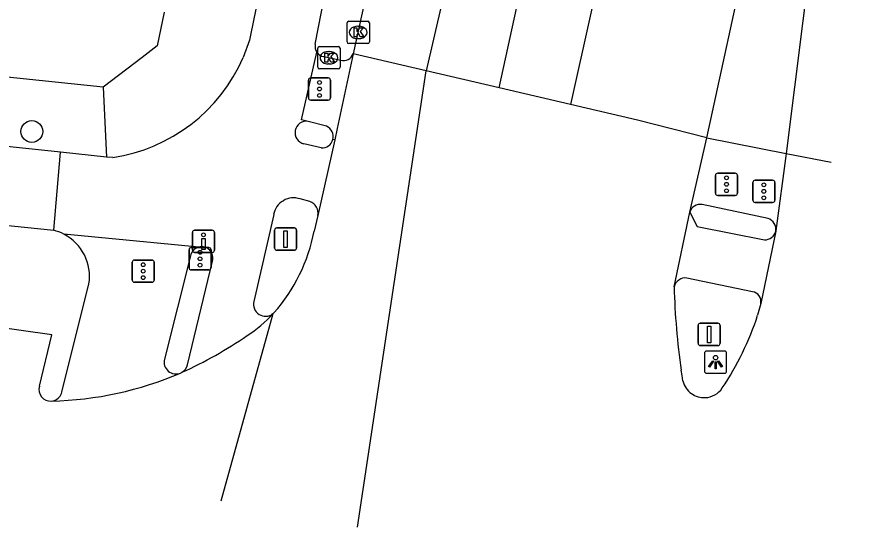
# Model space of a CAD drawing. Extents: x 161771 to 163125, y 382479 to 383177.
# Drawn here: x 163009.4 to 163047.42, y 382478.9 to 382501.82 of the extents above; entities that cross this region are included whole.
import ezdxf

# ---------------------------------------------------------------- set-up
doc = ezdxf.new("R2010")
doc.units = 0
for name, color, linetype in [('IMGEO_Boom', 7, 'Continuous'), ('IMGEO_Drukknoppaal', 7, 'Continuous'), ('IMGEO_Fietspad_gesloten', 7, 'Continuous'), ('IMGEO_Fietspad_open', 7, 'Continuous'), ('IMGEO_Kolk', 7, 'Continuous'), ('IMGEO_Lichtpunt', 7, 'Continuous'), ('IMGEO_Portaal', 7, 'Continuous'), ('IMGEO_Rijbaan_lokaal_gesloten', 7, 'Continuous'), ('IMGEO_Rijbaan_regionaal_gesloten', 7, 'Continuous'), ('IMGEO_Verkeersregelinstallatiepaal', 7, 'Continuous'), ('IMGEO_Voetpad_open', 7, 'Continuous')]:
    doc.layers.add(name, color=color, linetype=linetype)

msp = doc.modelspace()

# ---------------------------------------------------------------- linework, layer by layer
at = {"layer": 'IMGEO_Boom'}
msp.add_circle((163010.074, 382496.676), 0.489, dxfattribs=at)
at = {"layer": 'IMGEO_Drukknoppaal'}
for p, q in [((163017.298, 382491.341), (163017.298, 382492.141)), ((163017.298, 382492.141), (163017.298, 382491.341)), ((163017.398, 382492.241), (163018.188, 382492.241)), ((163018.188, 382492.241), (163017.398, 382492.241)), ((163018.288, 382492.141), (163018.288, 382491.341)), ((163018.288, 382491.341), (163018.288, 382492.141)), ((163018.188, 382491.241), (163017.398, 382491.241)), ((163017.398, 382491.241), (163018.188, 382491.241))]:
    msp.add_line(p, q, dxfattribs=at)
msp.add_lwpolyline([(163017.868, 382491.866), (163017.868, 382491.366), (163017.718, 382491.366), (163017.718, 382491.866), (163017.868, 382491.866)], dxfattribs=at)
msp.add_circle((163017.793, 382492.031), 0.085, dxfattribs=at)
for centre, start, end in [((163017.398, 382492.141), 90, 180), ((163017.398, 382492.141), 90, 180), ((163018.188, 382492.141), 0, 90), ((163018.188, 382492.141), 360, 90), ((163017.398, 382491.341), 180, 270), ((163017.398, 382491.341), 180, 270), ((163018.188, 382491.341), 270, 0), ((163018.188, 382491.341), 270, 0)]:
    msp.add_arc(centre, 0.1, start, end, dxfattribs=at)
at = {"layer": 'IMGEO_Fietspad_gesloten'}
for points in [[(163011.361, 382495.742), (163000, 382496.951), (162986.836, 382498.352)], [(163011.06, 382492.234), (163011.361, 382495.742)], [(162990.262, 382494.362), (163011.06, 382492.234)]]:
    msp.add_lwpolyline(points, dxfattribs=at)
at = {"layer": 'IMGEO_Fietspad_open'}
for points in [[(163033.589, 382568.56), (163033.42, 382566.736), (163030.95, 382554.744), (163019.914, 382500.999), (163019.869, 382500.783), (163019.579, 382500)], [(163022.825, 382500.598), (163023.232, 382502.762), (163025.475, 382512.871), (163028.616, 382528.113), (163031.765, 382543.291), (163031.845, 382544.131), (163033.357, 382551.537)], [(163022.507, 382497.13), (163022.206, 382497.193), (163022.894, 382500.238)], [(163023.701, 382496.302), (163023.614, 382496.32)], [(163023.094, 382495.942), (163022.314, 382496.123)], [(163013.427, 382495.522), (163011.361, 382495.742)], [(163013.716, 382495.506), (163013.427, 382495.522)], [(163022.584, 382493.527), (163022.148, 382493.644)], [(163020.952, 382492.939), (163020.066, 382489.039)], [(163039.667, 382493.052), (163040.002, 382492.411), (163043.023, 382491.803)], [(163017.58, 382491.479), (163011.51, 382492.063)], [(163017.079, 382486.196), (163018.199, 382490.842)], [(163042.493, 382489.473), (163039.542, 382490.087)]]:
    msp.add_lwpolyline(points, dxfattribs=at)
for centre, radius, start, end in [((163023.285, 382500.5), 0.47, 167.9239, 213.7763), ((163012.598, 382503.036), 7.612, 278.4435, 336.497), ((163022.427, 382496.623), 0.513, 80.9989, 257.3018), ((163023.135, 382496.432), 0.492, 265.1896, 346.8389), ((163021.852, 382492.778), 0.915, 71.1475, 169.8882), ((163022.395, 382493.003), 0.557, 349.1641, 70.1293), ((163010.523, 382490.143), 2.159, 62.7914, 75.595), ((163043.033, 382492.329), 0.526, 268.9468, 344.8284), ((163017.711, 382490.987), 0.509, 343.383, 104.9748), ((163039.471, 382489.573), 0.519, 82.1235, 167.0704), ((163042.425, 382489.035), 0.444, 349.1485, 81.2177), ((163020.584, 382488.905), 0.535, 165.487, 308.8528), ((163016.557, 382486.316), 0.536, 300.2847, 347.1063)]:
    msp.add_arc(centre, radius, start, end, dxfattribs=at)
at = {"layer": 'IMGEO_Kolk'}
for p, q in [((163024.255, 382500.701), (163024.255, 382501.553)), ((163024.33, 382501.627), (163025.182, 382501.627)), ((163025.256, 382501.553), (163025.256, 382500.701)), ((163024.743, 382501.407), (163024.768, 382501.407)), ((163024.766, 382500.847), (163024.741, 382500.847)), ((163022.937, 382499.564), (163022.937, 382500.416)), ((163023.012, 382500.49), (163023.864, 382500.49)), ((163023.938, 382500.416), (163023.938, 382499.564)), ((163025.182, 382500.627), (163024.33, 382500.627)), ((163023.425, 382500.27), (163023.45, 382500.27)), ((163023.448, 382499.71), (163023.423, 382499.71)), ((163023.864, 382499.49), (163023.012, 382499.49))]:
    msp.add_line(p, q, dxfattribs=at)
for points in [[(163024.255, 382500.701), (163024.255, 382501.553)], [(163024.33, 382501.627), (163025.182, 382501.627)], [(163025.256, 382501.553), (163025.256, 382500.701)], [(163024.576, 382501.327), (163024.699, 382501.327), (163024.699, 382501.176), (163024.829, 382501.327), (163024.993, 382501.327), (163024.847, 382501.176), (163025, 382500.927), (163024.848, 382500.927), (163024.763, 382501.091), (163024.699, 382501.024), (163024.699, 382500.927), (163024.576, 382500.927), (163024.576, 382501.327)], [(163022.937, 382499.564), (163022.937, 382500.416)], [(163023.012, 382500.49), (163023.864, 382500.49)], [(163023.938, 382500.416), (163023.938, 382499.564)], [(163025.182, 382500.627), (163024.33, 382500.627)], [(163023.258, 382500.19), (163023.381, 382500.19), (163023.381, 382500.039), (163023.511, 382500.19), (163023.675, 382500.19), (163023.529, 382500.039), (163023.682, 382499.79), (163023.53, 382499.79), (163023.445, 382499.954), (163023.381, 382499.887), (163023.381, 382499.79), (163023.258, 382499.79), (163023.258, 382500.19)], [(163023.864, 382499.49), (163023.012, 382499.49)]]:
    msp.add_lwpolyline(points, dxfattribs=at)
for centre, start, end in [((163024.332, 382501.551), 91.552, 178.448), ((163024.332, 382501.551), 91.552, 178.448), ((163025.18, 382501.551), 1.552, 88.448), ((163025.18, 382501.551), 1.552, 88.448), ((163023.014, 382500.414), 91.552, 178.448), ((163023.014, 382500.414), 91.552, 178.448), ((163023.862, 382500.414), 1.552, 88.448), ((163023.862, 382500.414), 1.552, 88.448), ((163024.332, 382500.703), 181.552, 268.448), ((163024.332, 382500.703), 181.552, 268.448), ((163025.18, 382500.703), 271.552, 358.448), ((163025.18, 382500.703), 271.552, 358.448), ((163023.014, 382499.566), 181.552, 268.448), ((163023.014, 382499.566), 181.552, 268.448), ((163023.862, 382499.566), 271.552, 358.448), ((163023.862, 382499.566), 271.552, 358.448)]:
    msp.add_arc(centre, 0.0765, start, end, dxfattribs=at)
for centre, major_axis, ratio, start_param, end_param in [((163024.742, 382501.127), (-0.387, 0.002), 0.722429, 4.712389, 7.853982), ((163024.767, 382501.127), (-0.39, 0.002), 0.717154, 1.570796, 4.712389), ((163023.424, 382499.99), (-0.387, 0.002), 0.722429, 4.712389, 7.853982), ((163023.449, 382499.99), (-0.39, 0.002), 0.717154, 1.570796, 4.712389)]:
    msp.add_ellipse(centre, major_axis=major_axis, ratio=ratio, start_param=start_param, end_param=end_param, dxfattribs=at)
at = {"layer": 'IMGEO_Lichtpunt'}
for p, q in [((163040.329, 382486.712), (163040.329, 382485.905)), ((163040.329, 382486.712), (163040.329, 382485.905)), ((163041.231, 382486.807), (163040.423, 382486.807)), ((163041.231, 382486.807), (163040.423, 382486.807)), ((163041.325, 382485.905), (163041.325, 382486.712)), ((163041.325, 382485.905), (163041.325, 382486.712)), ((163040.423, 382485.811), (163041.231, 382485.811)), ((163040.423, 382485.811), (163041.231, 382485.811))]:
    msp.add_line(p, q, dxfattribs=at)
for points in [[(163040.703, 382486.376), (163040.742, 382486.348), (163040.554, 382486.086), (163040.516, 382486.113), (163040.703, 382486.376)], [(163040.805, 382486.328), (163040.852, 382486.328), (163040.852, 382486.006), (163040.805, 382486.006), (163040.805, 382486.328)], [(163040.915, 382486.348), (163040.953, 382486.375), (163041.14, 382486.113), (163041.101, 382486.085), (163040.915, 382486.348)]]:
    msp.add_lwpolyline(points, dxfattribs=at)
msp.add_circle((163040.828, 382486.51), 0.0994, dxfattribs=at)
for centre, start, end in [((163040.423, 382486.712), 90, 180), ((163040.423, 382486.712), 90, 180), ((163041.231, 382486.712), 0, 90), ((163041.231, 382486.712), 0, 90), ((163040.423, 382485.905), 180, 270), ((163040.423, 382485.905), 180, 270), ((163041.231, 382485.905), 270, 0), ((163041.231, 382485.905), 270, 360)]:
    msp.add_arc(centre, 0.0946, start, end, dxfattribs=at)
at = {"layer": 'IMGEO_Portaal'}
for p, q in [((163020.995, 382491.439), (163020.995, 382492.239)), ((163020.995, 382492.239), (163020.995, 382491.439)), ((163021.095, 382492.339), (163021.885, 382492.339)), ((163021.885, 382492.339), (163021.095, 382492.339)), ((163021.985, 382492.239), (163021.985, 382491.439)), ((163021.985, 382491.439), (163021.985, 382492.239)), ((163021.885, 382491.339), (163021.095, 382491.339)), ((163021.095, 382491.339), (163021.885, 382491.339)), ((163040.039, 382487.157), (163040.039, 382487.957)), ((163040.039, 382487.957), (163040.039, 382487.157)), ((163040.139, 382488.057), (163040.929, 382488.057)), ((163040.929, 382488.057), (163040.139, 382488.057)), ((163041.029, 382487.957), (163041.029, 382487.157)), ((163041.029, 382487.157), (163041.029, 382487.957)), ((163040.929, 382487.057), (163040.139, 382487.057)), ((163040.139, 382487.057), (163040.929, 382487.057))]:
    msp.add_line(p, q, dxfattribs=at)
for points in [[(163021.415, 382492.214), (163021.565, 382492.214), (163021.565, 382491.464), (163021.415, 382491.464), (163021.415, 382492.214)], [(163040.459, 382487.932), (163040.609, 382487.932), (163040.609, 382487.182), (163040.459, 382487.182), (163040.459, 382487.932)]]:
    msp.add_lwpolyline(points, dxfattribs=at)
for centre, start, end in [((163021.095, 382492.239), 90, 180), ((163021.095, 382492.239), 90, 180), ((163021.885, 382492.239), 0, 90), ((163021.885, 382492.239), 360, 90), ((163021.095, 382491.439), 180, 270), ((163021.095, 382491.439), 180, 270), ((163021.885, 382491.439), 270, 0), ((163021.885, 382491.439), 270, 0), ((163040.139, 382487.957), 90, 180), ((163040.139, 382487.957), 90, 180), ((163040.929, 382487.957), 0, 90), ((163040.929, 382487.957), 360, 90), ((163040.139, 382487.157), 180, 270), ((163040.139, 382487.157), 180, 270), ((163040.929, 382487.157), 270, 0), ((163040.929, 382487.157), 270, 0)]:
    msp.add_arc(centre, 0.1, start, end, dxfattribs=at)
at = {"layer": 'IMGEO_Rijbaan_lokaal_gesloten'}
msp.add_lwpolyline([(163010.415, 382485.224), (163010.968, 382487.53), (163008.205, 382487.922)], dxfattribs=at)
for centre, radius, start, end in [((163016.841, 382492.13), 5.468, 302.3278, 318.2427), ((163009.017, 382503.144), 18.973, 294.3088, 304.5067), ((163010.582, 382500.296), 15.74, 271.3594, 293.1317), ((163016.589, 382486.238), 0.452, 292.8756, 301.7235), ((163010.917, 382485.081), 0.522, 164.1202, 274.1195)]:
    msp.add_arc(centre, radius, start, end, dxfattribs=at)
at = {"layer": 'IMGEO_Rijbaan_regionaal_gesloten'}
for points in [[(163040.438, 382496.39), (163042.312, 382505.001), (163045.764, 382520.643), (163047.048, 382526.523), (163049.44, 382537.321), (163050.52, 382542.19), (163055.744, 382565.749), (163062.679, 382597.162), (163069.59, 382628.557), (163074.573, 382651.19), (163080.675, 382678.66), (163084.839, 382697.583)], [(163031.094, 382498.634), (163032.469, 382504.955), (163036.605, 382523.975), (163040.016, 382539.661), (163043.466, 382554.36), (163045.191, 382562.942), (163046.99, 382570.86), (163048.702, 382578.62), (163049.614, 382582.752), (163051.257, 382590.2), (163052.961, 382597.925), (163054.947, 382606.038), (163056.851, 382613.022), (163059.381, 382621.049), (163062.151, 382628.996), (163064.71, 382635.635), (163067.58, 382643.079), (163069.983, 382650.687), (163071.357, 382653.921)], [(163071.357, 382653.921), (163059.316, 382608.17), (163048.248, 382560.473), (163034.302, 382497.886)], [(163039.485, 382551.188), (163037.389, 382541.117), (163034.713, 382529.93), (163032.125, 382518.051), (163027.811, 382499.399)], [(163033.249, 382536.855), (163032.347, 382534.595), (163031.418, 382531.598), (163024.525, 382500.164)], [(163046.123, 382512.629), (163045.134, 382504.639), (163044.005, 382495.679)], [(163024.525, 382500.164), (163023.81, 382496.811), (163023.701, 382496.302)], [(163027.811, 382499.399), (163024.525, 382500.164)], [(163024.727, 382478.897), (163027.811, 382499.399)], [(163031.094, 382498.634), (163027.811, 382499.399)], [(163034.302, 382497.886), (163031.094, 382498.634)], [(163040.438, 382496.39), (163037.319, 382497.184), (163034.302, 382497.886)], [(163023.701, 382496.302), (163022.942, 382492.898)], [(163039.667, 382493.052), (163040.438, 382496.39)], [(163044.005, 382495.679), (163043.545, 382492.213), (163043.541, 382492.197)], [(163044.005, 382495.679), (163046.024, 382495.301)], [(163022.942, 382492.898), (163022.772, 382492.201)], [(163038.965, 382489.689), (163039.667, 382493.052)], [(163043.54, 382492.191), (163042.861, 382488.951)], [(163043.541, 382492.197), (163043.54, 382492.191)], [(163042.861, 382488.951), (163042.721, 382488.418)], [(163020.92, 382488.488), (163018.573, 382480.059)], [(163020.966, 382488.529), (163020.92, 382488.488)], [(163039.362, 382485.463), (163039.323, 382485.703), (163039.286, 382485.943)]]:
    msp.add_lwpolyline(points, dxfattribs=at)
for centre, radius, start, end in [((163015.237, 382493.627), 7.669, 318.3367, 349.2846), ((163069.599, 382490.427), 30.643, 181.3806, 188.415), ((163030.097, 382492.54), 13.28, 326.1803, 341.9159), ((163040.317, 382485.696), 0.983, 193.7188, 234.4968), ((163040.313, 382485.685), 0.971, 234.3251, 272.9763), ((163040.315, 382485.695), 0.981, 272.8045, 326.2014)]:
    msp.add_arc(centre, radius, start, end, dxfattribs=at)
at = {"layer": 'IMGEO_Verkeersregelinstallatiepaal'}
for p, q in [((163022.517, 382498.186), (163022.517, 382498.986)), ((163022.517, 382498.986), (163022.517, 382498.186)), ((163022.617, 382499.086), (163023.407, 382499.086)), ((163023.407, 382499.086), (163022.617, 382499.086)), ((163023.507, 382498.986), (163023.507, 382498.186)), ((163023.507, 382498.186), (163023.507, 382498.986)), ((163023.407, 382498.086), (163022.617, 382498.086)), ((163022.617, 382498.086), (163023.407, 382498.086)), ((163040.823, 382493.902), (163040.823, 382494.702)), ((163040.823, 382494.702), (163040.823, 382493.902)), ((163040.923, 382494.802), (163041.713, 382494.802)), ((163041.713, 382494.802), (163040.923, 382494.802)), ((163041.813, 382494.702), (163041.813, 382493.902)), ((163041.813, 382493.902), (163041.813, 382494.702)), ((163042.506, 382493.586), (163042.506, 382494.386)), ((163042.506, 382494.386), (163042.506, 382493.586)), ((163042.606, 382494.486), (163043.396, 382494.486)), ((163043.396, 382494.486), (163042.606, 382494.486)), ((163043.496, 382494.386), (163043.496, 382493.586)), ((163043.496, 382493.586), (163043.496, 382494.386)), ((163041.713, 382493.802), (163040.923, 382493.802)), ((163040.923, 382493.802), (163041.713, 382493.802)), ((163043.396, 382493.486), (163042.606, 382493.486)), ((163042.606, 382493.486), (163043.396, 382493.486)), ((163017.144, 382490.556), (163017.144, 382491.356)), ((163017.144, 382491.356), (163017.144, 382490.556)), ((163017.244, 382491.456), (163018.034, 382491.456)), ((163018.034, 382491.456), (163017.244, 382491.456)), ((163018.134, 382491.356), (163018.134, 382490.556)), ((163018.134, 382490.556), (163018.134, 382491.356)), ((163014.691, 382490.899), (163015.481, 382490.899)), ((163015.481, 382490.899), (163014.691, 382490.899)), ((163014.591, 382489.999), (163014.591, 382490.799)), ((163014.591, 382490.799), (163014.591, 382489.999)), ((163015.581, 382490.799), (163015.581, 382489.999)), ((163015.581, 382489.999), (163015.581, 382490.799)), ((163018.034, 382490.456), (163017.244, 382490.456)), ((163017.244, 382490.456), (163018.034, 382490.456)), ((163015.481, 382489.899), (163014.691, 382489.899)), ((163014.691, 382489.899), (163015.481, 382489.899))]:
    msp.add_line(p, q, dxfattribs=at)
for centre in [(163023.012, 382498.876), (163023.012, 382498.586), (163023.012, 382498.296), (163041.318, 382494.592), (163041.318, 382494.302), (163043.001, 382494.276), (163041.318, 382494.012), (163043.001, 382493.986), (163043.001, 382493.696), (163017.639, 382491.246), (163017.639, 382490.956), (163015.086, 382490.689), (163017.639, 382490.666), (163015.086, 382490.399), (163015.086, 382490.109)]:
    msp.add_circle(centre, 0.085, dxfattribs=at)
for centre, start, end in [((163022.617, 382498.986), 90, 180), ((163022.617, 382498.986), 90, 180), ((163023.407, 382498.986), 0, 90), ((163023.407, 382498.986), 360, 90), ((163022.617, 382498.186), 180, 270), ((163022.617, 382498.186), 180, 270), ((163023.407, 382498.186), 270, 0), ((163023.407, 382498.186), 270, 0), ((163040.923, 382494.702), 90, 180), ((163040.923, 382494.702), 90, 180), ((163041.713, 382494.702), 0, 90), ((163041.713, 382494.702), 360, 90), ((163042.606, 382494.386), 90, 180), ((163042.606, 382494.386), 90, 180), ((163043.396, 382494.386), 0, 90), ((163043.396, 382494.386), 360, 90), ((163040.923, 382493.902), 180, 270), ((163040.923, 382493.902), 180, 270), ((163041.713, 382493.902), 270, 0), ((163041.713, 382493.902), 270, 0), ((163042.606, 382493.586), 180, 270), ((163042.606, 382493.586), 180, 270), ((163043.396, 382493.586), 270, 0), ((163043.396, 382493.586), 270, 0), ((163017.244, 382491.356), 90, 180), ((163017.244, 382491.356), 90, 180), ((163018.034, 382491.356), 0, 90), ((163018.034, 382491.356), 360, 90), ((163014.691, 382490.799), 90, 180), ((163014.691, 382490.799), 90, 180), ((163015.481, 382490.799), 0, 90), ((163015.481, 382490.799), 360, 90), ((163017.244, 382490.556), 180, 270), ((163017.244, 382490.556), 180, 270), ((163018.034, 382490.556), 270, 0), ((163018.034, 382490.556), 270, 0), ((163014.691, 382489.999), 180, 270), ((163014.691, 382489.999), 180, 270), ((163015.481, 382489.999), 270, 0), ((163015.481, 382489.999), 270, 0)]:
    msp.add_arc(centre, 0.1, start, end, dxfattribs=at)
at = {"layer": 'IMGEO_Voetpad_open'}
for points in [[(163016.029, 382502.044), (163015.713, 382500.518), (163015.032, 382500), (163013.282, 382498.668)], [(163013.282, 382498.668), (163000.471, 382500), (163000, 382500.049), (162995.623, 382500.504)], [(163023.201, 382500.039), (163023.966, 382499.88)], [(163013.282, 382498.668), (163013.427, 382495.522)], [(163023.326, 382496.909), (163022.507, 382497.13)], [(163040.438, 382496.39), (163044.005, 382495.679)], [(163043.191, 382492.769), (163040.223, 382493.394)], [(163017.211, 382491.085), (163016.037, 382486.44)], [(163011.426, 382484.959), (163012.64, 382489.825)]]:
    msp.add_lwpolyline(points, dxfattribs=at)
for centre, radius, start, end in [((163023.279, 382500.496), 0.464, 213.8282, 260.2685), ((163024.093, 382500.323), 0.46, 254.0229, 339.8428), ((163023.113, 382496.44), 0.515, 346.511, 65.603), ((163040.146, 382492.896), 0.504, 81.2572, 161.9348), ((163043.009, 382492.265), 0.536, 352.7436, 70.1803), ((163010.534, 382490.166), 2.134, 350.8112, 62.7686), ((163017.71, 382490.987), 0.509, 104.8478, 168.9054), ((163016.558, 382486.315), 0.536, 166.4801, 292.7726), ((163010.918, 382485.081), 0.522, 288.9772, 346.506), ((163010.92, 382485.072), 0.513, 273.8711, 289.08)]:
    msp.add_arc(centre, radius, start, end, dxfattribs=at)

doc.saveas('drawing.dxf')
